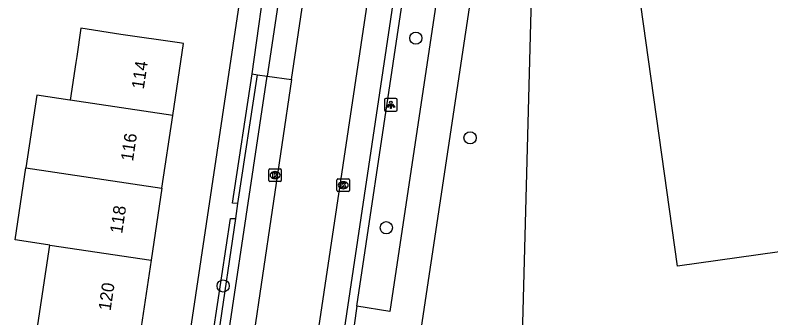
# Model space of a CAD drawing. Extents: x 163010 to 163853, y 382793 to 383982.
# Drawn here: x 163312.3 to 163372.7, y 383048.5 to 383072.7 of the extents above; entities that cross this region are included whole.
import ezdxf

# ---------------------------------------------------------------- set-up
doc = ezdxf.new("R2010")
doc.units = 0
for name, color, linetype in [('IMGEO_Boom', 7, 'Continuous'), ('IMGEO_Groenvoorziening', 7, 'Continuous'), ('IMGEO_Kolk', 7, 'Continuous'), ('IMGEO_Lichtpunt', 7, 'Continuous'), ('IMGEO_Pand', 7, 'Continuous'), ('IMGEO_Pand_nummerreeks', 7, 'Continuous'), ('IMGEO_Parkeervlak_open', 7, 'Continuous'), ('IMGEO_Rijbaan_lokaal_gesloten', 7, 'Continuous'), ('IMGEO_Voetpad_open', 7, 'Continuous')]:
    doc.layers.add(name, color=color, linetype=linetype)

msp = doc.modelspace()

# ---------------------------------------------------------------- linework, layer by layer
at = {"layer": 'IMGEO_Boom'}
for centre in [(163344.3, 383070.888), (163348.643, 383062.928), (163341.943, 383055.744), (163328.899, 383051.088)]:
    msp.add_circle(centre, 0.489, dxfattribs=at)
at = {"layer": 'IMGEO_Groenvoorziening'}
for points in [[(163365.229, 383052.662), (163358.723, 383099.031), (163376.549, 383101.532), (163383.055, 383055.163), (163365.229, 383052.662)], [(163349.687, 383080.612), (163353.657, 383079.124), (163352.328, 383029.091)]]:
    msp.add_lwpolyline(points, dxfattribs=at)
at = {"layer": 'IMGEO_Kolk'}
for p, q in [((163332.548, 383059.518), (163332.548, 383060.37)), ((163332.623, 383060.444), (163333.475, 383060.444)), ((163333.549, 383060.37), (163333.549, 383059.518)), ((163333.036, 383060.224), (163333.061, 383060.224)), ((163333.475, 383059.444), (163332.623, 383059.444)), ((163333.059, 383059.664), (163333.034, 383059.664)), ((163338, 383058.716), (163338, 383059.568)), ((163338.075, 383059.642), (163338.927, 383059.642)), ((163338.488, 383059.422), (163338.513, 383059.422)), ((163339.001, 383059.568), (163339.001, 383058.716)), ((163338.927, 383058.642), (163338.075, 383058.642)), ((163338.511, 383058.862), (163338.486, 383058.862))]:
    msp.add_line(p, q, dxfattribs=at)
for points in [[(163332.548, 383059.518), (163332.548, 383060.37)], [(163332.623, 383060.444), (163333.475, 383060.444)], [(163333.549, 383060.37), (163333.549, 383059.518)], [(163332.869, 383060.144), (163332.992, 383060.144), (163332.992, 383059.993), (163333.122, 383060.144), (163333.286, 383060.144), (163333.14, 383059.993), (163333.293, 383059.744), (163333.141, 383059.744), (163333.056, 383059.908), (163332.992, 383059.841), (163332.992, 383059.744), (163332.869, 383059.744), (163332.869, 383060.144)], [(163333.475, 383059.444), (163332.623, 383059.444)], [(163338, 383058.716), (163338, 383059.568)], [(163338.075, 383059.642), (163338.927, 383059.642)], [(163338.321, 383059.342), (163338.444, 383059.342), (163338.444, 383059.191), (163338.574, 383059.342), (163338.738, 383059.342), (163338.592, 383059.191), (163338.745, 383058.942), (163338.593, 383058.942), (163338.508, 383059.106), (163338.444, 383059.039), (163338.444, 383058.942), (163338.321, 383058.942), (163338.321, 383059.342)], [(163339.001, 383059.568), (163339.001, 383058.716)], [(163338.927, 383058.642), (163338.075, 383058.642)]]:
    msp.add_lwpolyline(points, dxfattribs=at)
for centre, start, end in [((163332.625, 383060.368), 91.55205, 178.44795), ((163332.625, 383060.368), 91.55205, 178.44795), ((163333.473, 383060.368), 1.55205, 88.44795), ((163333.473, 383060.368), 1.55205, 88.44795), ((163332.625, 383059.52), 181.55205, 268.44795), ((163332.625, 383059.52), 181.55205, 268.44795), ((163333.473, 383059.52), 271.55205, 358.44795), ((163333.473, 383059.52), 271.55205, 358.44795), ((163338.077, 383059.566), 91.55205, 178.44795), ((163338.077, 383059.566), 91.55205, 178.44795), ((163338.925, 383059.566), 1.55205, 88.44795), ((163338.925, 383059.566), 1.55205, 88.44795), ((163338.077, 383058.718), 181.55205, 268.44795), ((163338.077, 383058.718), 181.55205, 268.44795), ((163338.925, 383058.718), 271.55205, 358.44795), ((163338.925, 383058.718), 271.55205, 358.44795)]:
    msp.add_arc(centre, 0.0765, start, end, dxfattribs=at)
for centre, major_axis, ratio, start_param, end_param in [((163333.035, 383059.944), (-0.387, 0.002), 0.722429, 4.712389, 7.853982), ((163333.06, 383059.944), (-0.39, 0.002), 0.717154, 1.570796, 4.712389), ((163338.487, 383059.142), (-0.387, 0.002), 0.722429, 4.712389, 7.853982), ((163338.512, 383059.142), (-0.39, 0.002), 0.717154, 1.570796, 4.712389)]:
    msp.add_ellipse(centre, major_axis=major_axis, ratio=ratio, start_param=start_param, end_param=end_param, dxfattribs=at)
at = {"layer": 'IMGEO_Lichtpunt'}
for p, q in [((163341.806, 383065.964), (163341.806, 383065.157)), ((163341.806, 383065.964), (163341.806, 383065.157)), ((163342.708, 383066.059), (163341.9, 383066.059)), ((163342.708, 383066.059), (163341.9, 383066.059)), ((163342.802, 383065.157), (163342.802, 383065.964)), ((163342.802, 383065.157), (163342.802, 383065.964)), ((163341.9, 383065.063), (163342.708, 383065.063)), ((163341.9, 383065.063), (163342.708, 383065.063))]:
    msp.add_line(p, q, dxfattribs=at)
for points in [[(163342.18, 383065.628), (163342.219, 383065.6), (163342.031, 383065.338), (163341.993, 383065.365), (163342.18, 383065.628)], [(163342.282, 383065.58), (163342.329, 383065.58), (163342.329, 383065.258), (163342.282, 383065.258), (163342.282, 383065.58)], [(163342.392, 383065.6), (163342.43, 383065.627), (163342.617, 383065.365), (163342.578, 383065.337), (163342.392, 383065.6)]]:
    msp.add_lwpolyline(points, dxfattribs=at)
msp.add_circle((163342.305, 383065.762), 0.0994, dxfattribs=at)
for centre, start, end in [((163341.9, 383065.964), 90, 180), ((163341.9, 383065.964), 90, 180), ((163342.708, 383065.964), 0, 90), ((163342.708, 383065.964), 0, 90), ((163341.9, 383065.157), 180, 270), ((163341.9, 383065.157), 180, 270), ((163342.708, 383065.157), 270, 0), ((163342.708, 383065.157), 270, 360)]:
    msp.add_arc(centre, 0.0946, start, end, dxfattribs=at)
at = {"layer": 'IMGEO_Pand'}
for points in [[(163324.866, 383064.714), (163325.723, 383070.471), (163325.421, 383070.516), (163320.706, 383071.186), (163317.528, 383071.691), (163317.187, 383069.42), (163317.115, 383068.939), (163316.665, 383065.941)], [(163316.665, 383065.941), (163316.634, 383065.946), (163314.007, 383066.339), (163313.132, 383060.529)], [(163324.866, 383064.714), (163316.665, 383065.941)], [(163324.002, 383058.903), (163324.866, 383064.714)], [(163315.033, 383054.356), (163314.889, 383054.378), (163312.265, 383054.771), (163313.132, 383060.529)], [(163313.132, 383060.529), (163324.002, 383058.903)], [(163324.002, 383058.903), (163323.145, 383053.143)], [(163323.145, 383053.143), (163322.194, 383046.756), (163318.048, 383047.378), (163317.411, 383043.126), (163313.44, 383043.721), (163314.077, 383047.973), (163315.033, 383054.356)], [(163315.033, 383054.356), (163323.145, 383053.143)]]:
    msp.add_lwpolyline(points, dxfattribs=at)
at = {"layer": 'IMGEO_Parkeervlak_open'}
for points in [[(163325.006, 383038.94), (163341.637, 383150.129), (163344.666, 383170.44)], [(163330.083, 383057.678), (163329.648, 383057.712), (163331.207, 383068.03)], [(163328.542, 383047.262), (163328.1, 383047.329), (163329.494, 383056.493), (163329.921, 383056.476)]]:
    msp.add_lwpolyline(points, dxfattribs=at)
at = {"layer": 'IMGEO_Rijbaan_lokaal_gesloten'}
for points in [[(163351.16, 383145.514), (163333.064, 383024.594)], [(163334.357, 383067.599), (163335.675, 383076.387)], [(163334.357, 383067.599), (163328.173, 383025.814), (163328.1, 383025.321)]]:
    msp.add_lwpolyline(points, dxfattribs=at)
at = {"layer": 'IMGEO_Voetpad_open'}
for points in [[(163365.957, 383230.31), (163365.933, 383230.19), (163360.066, 383191.606), (163353.723, 383148.969), (163335.498, 383027.101)], [(163354.108, 383146.459), (163356.77, 383146.06), (163342.222, 383049.06), (163339.598, 383049.469)], [(163339.598, 383049.469), (163354.108, 383146.459)], [(163341.294, 383023.84), (163341.722, 383026.543), (163344.847, 383048.321), (163349.687, 383080.612)], [(163331.207, 383068.03), (163332.46, 383077.022)], [(163333.742, 383076.759), (163332.404, 383067.848)], [(163326.575, 383028.699), (163327.977, 383038.115), (163332.404, 383067.848)], [(163330.083, 383057.678), (163331.638, 383067.963)], [(163331.207, 383068.03), (163331.638, 383067.963)], [(163331.638, 383067.963), (163332.404, 383067.848)], [(163332.404, 383067.848), (163334.357, 383067.599)], [(163329.921, 383056.476), (163330.083, 383057.678)], [(163328.542, 383047.262), (163329.921, 383056.476)], [(163339.598, 383049.469), (163339.38, 383047.955)]]:
    msp.add_lwpolyline(points, dxfattribs=at)

# ---------------------------------------------------------------- texts
at = {"layer": 'IMGEO_Pand_nummerreeks'}
for s, rotation, p in [('114', 81.46887, (163322.551, 383066.777)), ('116', 81.48606, (163321.688, 383061.01)), ('118', 81.4746, (163320.822, 383055.228)), ('120', 81.4746, (163319.898, 383049.067))]:
    msp.add_text(s, height=1, rotation=rotation, dxfattribs=at).set_placement(p)

doc.saveas('drawing.dxf')
